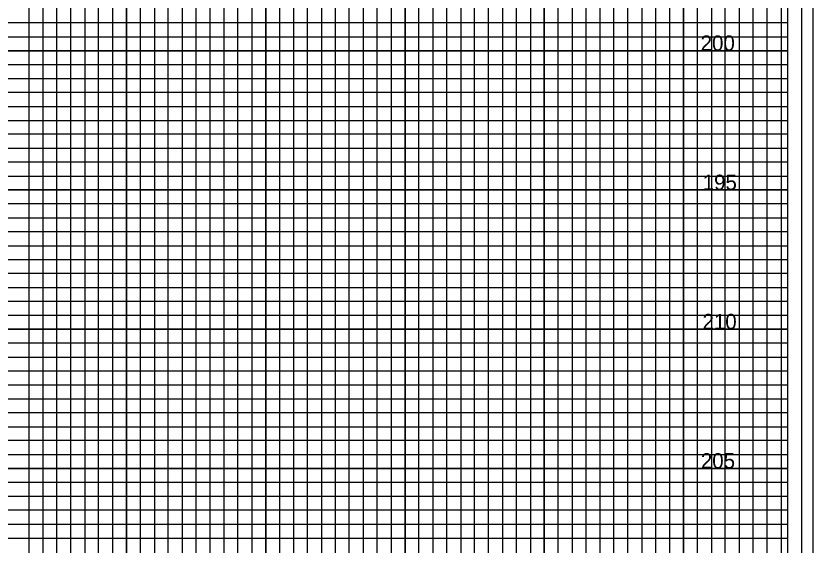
# Model space of a CAD drawing. Extents: x -4 to 103, y -2 to 6583.
# Drawn here: x 74.78 to 103.4, y 2865.25 to 2884.25 of the extents above; entities that cross this region are included whole.
import ezdxf

# ---------------------------------------------------------------- set-up
doc = ezdxf.new("R2010")
doc.units = 0
for name, color, linetype in [('Prop XS Elevation Labels', 7, 'Continuous'), ('Sheet Cross Section CELL', 7, 'Continuous'), ('Sheet Cross Section Grid Major CELL', 7, 'Continuous'), ('Sheet Cross Section Grid Middle CELL', 7, 'Continuous'), ('Sheet DOT Grid CELL', 7, 'Continuous'), ('Sheet Plot Border Inside CELL', 7, 'Continuous'), ('Sheet Plot Border Outside CELL', 7, 'Continuous')]:
    doc.layers.add(name, color=color, linetype=linetype)

msp = doc.modelspace()

# ---------------------------------------------------------------- linework, layer by layer
at = {"layer": 'Sheet Cross Section CELL'}
msp.add_lwpolyline([(102.5, 2898), (0, 2898), (0, 2833), (102.5, 2833)], close=True, dxfattribs=at)
at = {"layer": 'Sheet Cross Section Grid Major CELL'}
for points in [[(91.25, 2833), (91.25, 2896.425), (93.75, 2896.425), (93.75, 2833)], [(96.25, 2833), (96.25, 2896.425), (98.75, 2896.425), (98.75, 2833)], [(101.25, 2833), (101.25, 2896.425)], [(76.25, 2833), (76.25, 2895), (78.75, 2895), (78.75, 2833)], [(81.25, 2833), (81.25, 2895), (83.75, 2895), (83.75, 2833)], [(86.25, 2833), (86.25, 2895), (88.75, 2895), (88.75, 2833)], [(0, 2880.5), (102.5, 2880.5), (102.5, 2883), (0, 2883)], [(0, 2875.5), (102.5, 2875.5), (102.5, 2878), (0, 2878)], [(0, 2870.5), (102.5, 2870.5), (102.5, 2873), (0, 2873)], [(0, 2865.5), (102.5, 2865.5), (102.5, 2868), (0, 2868)]]:
    msp.add_lwpolyline(points, dxfattribs=at)
at = {"layer": 'Sheet Cross Section Grid Middle CELL'}
for points in [[(90.25, 2833), (90.25, 2896.425), (90.75, 2896.425), (90.75, 2833)], [(91.75, 2833), (91.75, 2896.425), (92.25, 2896.425), (92.25, 2833)], [(92.75, 2833), (92.75, 2896.425), (93.25, 2896.425), (93.25, 2833)], [(94.25, 2833), (94.25, 2896.425), (94.75, 2896.425), (94.75, 2833)], [(95.25, 2833), (95.25, 2896.425), (95.75, 2896.425), (95.75, 2833)], [(96.75, 2833), (96.75, 2896.425), (97.25, 2896.425), (97.25, 2833)], [(97.75, 2833), (97.75, 2896.425), (98.25, 2896.425), (98.25, 2833)], [(99.25, 2833), (99.25, 2896.425), (99.75, 2896.425), (99.75, 2833)], [(100.25, 2833), (100.25, 2896.425)], [(100.25, 2896.425), (100.75, 2896.425), (100.75, 2833), (101.75, 2833), (101.75, 2896.425), (102.25, 2896.425), (102.25, 2833)], [(75.25, 2833), (75.25, 2895), (75.75, 2895), (75.75, 2833)], [(76.75, 2833), (76.75, 2895), (77.25, 2895), (77.25, 2833)], [(77.75, 2833), (77.75, 2895), (78.25, 2895), (78.25, 2833)], [(79.25, 2833), (79.25, 2895), (79.75, 2895), (79.75, 2833)], [(80.25, 2833), (80.25, 2895), (80.75, 2895), (80.75, 2833)], [(81.75, 2833), (81.75, 2895), (82.25, 2895), (82.25, 2833)], [(82.75, 2833), (82.75, 2895), (83.25, 2895), (83.25, 2833)], [(84.25, 2833), (84.25, 2895), (84.75, 2895), (84.75, 2833)], [(85.25, 2833), (85.25, 2895), (85.75, 2895), (85.75, 2833)], [(86.75, 2833), (86.75, 2895), (87.25, 2895), (87.25, 2833)], [(87.75, 2833), (87.75, 2895), (88.25, 2895), (88.25, 2833)], [(89.25, 2833), (89.25, 2895), (89.75, 2895), (89.75, 2833)], [(0, 2883.5), (102.5, 2883.5), (102.5, 2884), (0, 2884)], [(0, 2882), (102.5, 2882), (102.5, 2882.5), (0, 2882.5)], [(0, 2881), (102.5, 2881), (102.5, 2881.5), (0, 2881.5)], [(0, 2879.5), (102.5, 2879.5), (102.5, 2880), (0, 2880)], [(0, 2878.5), (102.5, 2878.5), (102.5, 2879), (0, 2879)], [(0, 2877), (102.5, 2877), (102.5, 2877.5), (0, 2877.5)], [(0, 2876), (102.5, 2876), (102.5, 2876.5), (0, 2876.5)], [(0, 2874.5), (102.5, 2874.5), (102.5, 2875), (0, 2875)], [(0, 2873.5), (102.5, 2873.5), (102.5, 2874), (0, 2874)], [(0, 2872), (102.5, 2872), (102.5, 2872.5), (0, 2872.5)], [(0, 2871), (102.5, 2871), (102.5, 2871.5), (0, 2871.5)], [(0, 2869.5), (102.5, 2869.5), (102.5, 2870), (0, 2870)], [(0, 2868.5), (102.5, 2868.5), (102.5, 2869), (0, 2869)], [(0, 2867), (102.5, 2867), (102.5, 2867.5), (0, 2867.5)], [(0, 2866), (102.5, 2866), (102.5, 2866.5), (0, 2866.5)]]:
    msp.add_lwpolyline(points, dxfattribs=at)
at = {"layer": 'Sheet DOT Grid CELL'}
for p, q in [((91.25, 2833), (91.25, 2896.425)), ((93.75, 2833), (93.75, 2896.425)), ((96.25, 2833), (96.25, 2896.425)), ((98.75, 2833), (98.75, 2896.425)), ((101.25, 2833), (101.25, 2896.425)), ((76.25, 2833), (76.25, 2895)), ((78.75, 2833), (78.75, 2895)), ((81.25, 2833), (81.25, 2895)), ((83.75, 2833), (83.75, 2895)), ((86.25, 2833), (86.25, 2895)), ((88.75, 2833), (88.75, 2895)), ((0, 2883), (102.5, 2883)), ((0, 2880.5), (102.5, 2880.5)), ((0, 2878), (102.5, 2878)), ((0, 2875.5), (102.5, 2875.5)), ((0, 2873), (102.5, 2873)), ((0, 2870.5), (102.5, 2870.5)), ((0, 2868), (102.5, 2868)), ((0, 2865.5), (102.5, 2865.5))]:
    msp.add_line(p, q, dxfattribs=at)
at = {"layer": 'Sheet Plot Border Inside CELL'}
msp.add_lwpolyline([(103, 2899), (-2.8, 2899), (-2.8, 2832), (103, 2832)], close=True, dxfattribs=at)
at = {"layer": 'Sheet Plot Border Outside CELL'}
msp.add_lwpolyline([(103.4, 2900.4), (-3.5, 2900.4), (-3.5, 2830.575), (103.4, 2830.575)], close=True, dxfattribs=at)

# ---------------------------------------------------------------- texts
at = {"layer": 'Prop XS Elevation Labels'}
for s, p in [('200', (99.364, 2883)), ('195', (99.438, 2878)), ('210', (99.43, 2873)), ('205', (99.372, 2868))]:
    msp.add_text(s, height=0.55, dxfattribs=at).set_placement(p)

doc.saveas('drawing.dxf')
